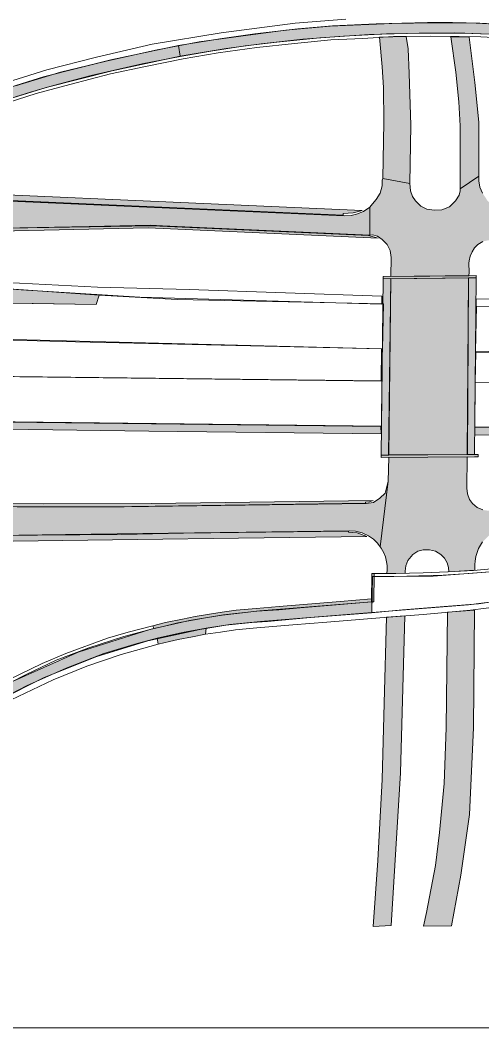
# Model space of a CAD drawing. Extents: x 2363427 to 2368559, y 6957299 to 6980140.
# Drawn here: x 2365651.7 to 2365679.3, y 6957679 to 6957739.3 of the extents above; entities that cross this region are included whole.
import ezdxf

# ---------------------------------------------------------------- set-up
doc = ezdxf.new("R2010")
doc.units = 0
doc.header["$LTSCALE"] = 5.6
for name, color, linetype, lineweight in [('1', 7, 'Continuous', 13), ('10', 7, 'Continuous', 13), ('11', 7, 'Continuous', 13), ('12', 7, 'Continuous', 13), ('13', 7, 'Continuous', 13), ('48', 7, 'Continuous', 25), ('9', 7, 'Continuous', 13)]:
    doc.layers.add(name, color=color, linetype=linetype, lineweight=lineweight)

msp = doc.modelspace()

# ---------------------------------------------------------------- hatches: boundary and pattern name
at = {"layer": '1'}
for points in [[(2365672.699, 6957704.512), (2365672.713, 6957706.208), (2365672.86, 6957706.215), (2365672.84, 6957704.518)], [(2365670.812, 6957704.35), (2365672.699, 6957704.505), (2365672.694, 6957704.688), (2365670.819, 6957704.534), (2365668.382, 6957704.331), (2365667.168, 6957704.234), (2365665.794, 6957704.118), (2365664.589, 6957704.002), (2365663.766, 6957703.886), (2365662.995, 6957703.769), (2365662.134, 6957703.624), (2365661.379, 6957703.479), (2365660.362, 6957703.266), (2365659.617, 6957703.083), (2365659.675, 6957702.918), (2365660.217, 6957703.044), (2365661.098, 6957703.247), (2365661.988, 6957703.421), (2365662.763, 6957703.557), (2365663.766, 6957703.711), (2365664.628, 6957703.818), (2365665.813, 6957703.944), (2365667.139, 6957704.04), (2365668.421, 6957704.156)], [(2365662.798, 6957702.926), (2365661.391, 6957702.673), (2365659.869, 6957702.333), (2365659.933, 6957701.982), (2365660.614, 6957702.131), (2365661.125, 6957702.258), (2365661.976, 6957702.418), (2365662.751, 6957702.568)]]:
    msp.add_hatch(color=256, dxfattribs=at).paths.add_polyline_path(points)
at = {"layer": '10'}
for points in [[(2365672.139, 6957727.93), (2365671.596, 6957727.786), (2365670.998, 6957727.743), (2365670.998, 6957727.632), (2365637.972, 6957729.091), (2365638.659, 6957729.399)], [(2365673.088, 6957726.267), (2365659.325, 6957726.878), (2365645.087, 6957726.573), (2365632.944, 6957726.309), (2365633.298, 6957726.507), (2365649.637, 6957726.853), (2365659.579, 6957727.011), (2365672.523, 6957726.433)], [(2365673.275, 6957714.559), (2365659.358, 6957714.72), (2365649.303, 6957714.851), (2365640.081, 6957714.958), (2365635.02, 6957714.807), (2365634.486, 6957715.159), (2365641.245, 6957715.314), (2365645.787, 6957715.328), (2365673.254, 6957715.007)], [(2365718.723, 6957714.012), (2365678.877, 6957714.499), (2365678.878, 6957714.979), (2365718.723, 6957714.452)], [(2365672.788, 6957710.566), (2365672.579, 6957710.488), (2365672.344, 6957710.463), (2365672.344, 6957710.41), (2365656.947, 6957710.192), (2365651.483, 6957710.189), (2365648.522, 6957710.26), (2365648.016, 6957710.416), (2365653.063, 6957710.367), (2365659.509, 6957710.394)], [(2365672.408, 6957708.414), (2365664.739, 6957708.311), (2365658.681, 6957708.231), (2365651.257, 6957708.134), (2365650.179, 6957708.483), (2365657.748, 6957708.546), (2365661.439, 6957708.617), (2365671.324, 6957708.729), (2365671.323, 6957708.677), (2365671.845, 6957708.637)]]:
    msp.add_hatch(color=256, dxfattribs=at).paths.add_polyline_path(points)
at = {"layer": '11'}
msp.add_hatch(color=256, dxfattribs=at).paths.add_polyline_path([(2365656.215, 6957722.294), (2365638.316, 6957722.574), (2365638.328, 6957723.5), (2365629.442, 6957724.117), (2365630.312, 6957724.688), (2365656.393, 6957722.85)])
at = {"layer": '12'}
for points in [[(2365678.963, 6957724.025), (2365673.398, 6957723.977), (2365673.399, 6957723.842), (2365678.963, 6957723.89)], [(2365673.399, 6957723.842), (2365673.264, 6957713.275), (2365673.724, 6957713.287), (2365673.845, 6957723.845)], [(2365678.963, 6957723.89), (2365678.508, 6957723.887), (2365678.412, 6957713.324), (2365678.86, 6957713.324)], [(2365679.085, 6957713.326), (2365678.86, 6957713.324), (2365673.264, 6957713.275), (2365673.265, 6957713.14), (2365678.858, 6957713.189), (2365679.083, 6957713.194)]]:
    msp.add_hatch(color=256, dxfattribs=at).paths.add_polyline_path(points)
at = {"layer": '13'}
for points in [[(2365683.652, 6957738.244), (2365681.38, 6957738.4), (2365679.225, 6957738.484), (2365677.688, 6957738.541), (2365676.092, 6957738.539), (2365673.591, 6957738.486), (2365671.014, 6957738.355), (2365668.577, 6957738.162), (2365666.098, 6957737.891), (2365663.995, 6957737.61), (2365661.235, 6957737.162), (2365661.142, 6957737.782), (2365663.622, 6957738.194), (2365665.706, 6957738.494), (2365668.284, 6957738.785), (2365670.362, 6957738.962), (2365672.979, 6957739.092), (2365676.038, 6957739.158), (2365677.535, 6957739.162), (2365679.172, 6957739.124), (2365681.567, 6957739.017), (2365683.694, 6957738.875)], [(2365661.235, 6957737.162), (2365657.168, 6957736.283), (2365653.224, 6957735.289), (2365649.278, 6957734.054), (2365644.547, 6957732.325), (2365640.353, 6957730.454), (2365636.913, 6957728.751), (2365636.6, 6957729.314), (2365640.141, 6957731.076), (2365644.053, 6957732.81), (2365649.405, 6957734.772), (2365653.071, 6957735.91), (2365657.096, 6957736.943), (2365661.142, 6957737.782)], [(2365647.509, 6957696.862), (2365650.396, 6957698.62), (2365653.06, 6957699.957), (2365656.201, 6957701.226), (2365659.312, 6957702.183), (2365662.413, 6957702.865), (2365664.223, 6957703.164), (2365666.054, 6957703.335), (2365672.723, 6957703.879), (2365672.705, 6957704.511), (2365666.003, 6957703.963), (2365663.84, 6957703.727), (2365661.803, 6957703.401), (2365659.426, 6957702.864), (2365655.138, 6957701.507), (2365651.031, 6957699.673), (2365647.159, 6957697.386)]]:
    msp.add_hatch(color=256, dxfattribs=at).paths.add_polyline_path(points)
at = {"layer": '9'}
for points in [[(2365673.179, 6957738.288), (2365673.333, 6957736.523), (2365673.419, 6957735.289), (2365673.422, 6957733.205), (2365673.38, 6957729.837), (2365674.997, 6957729.541), (2365675.04, 6957733.032), (2365674.94, 6957736.109), (2365674.882, 6957737.598), (2365674.772, 6957738.337)], [(2365677.445, 6957738.307), (2365677.743, 6957736.195), (2365677.922, 6957734.426), (2365678.006, 6957732.982), (2365678.007, 6957729.221), (2365679.11, 6957729.983), (2365679.119, 6957730.863), (2365679.123, 6957733.202), (2365678.877, 6957735.578), (2365678.543, 6957738.289)], [(2365678.517, 6957724.019), (2365673.848, 6957723.98), (2365673.863, 6957725.104), (2365673.806, 6957725.522), (2365673.632, 6957725.883), (2365673.328, 6957726.182), (2365673.048, 6957726.38), (2365672.756, 6957726.467), (2365672.599, 6957726.454), (2365672.603, 6957728.124), (2365672.745, 6957728.321), (2365672.978, 6957728.57), (2365673.212, 6957728.967), (2365673.34, 6957729.39), (2365673.34, 6957729.738), (2365673.38, 6957729.837), (2365674.997, 6957729.541), (2365675.03, 6957729.092), (2365675.147, 6957728.756), (2365675.322, 6957728.495), (2365675.649, 6957728.184), (2365675.999, 6957728.009), (2365676.442, 6957727.935), (2365676.908, 6957727.96), (2365677.363, 6957728.147), (2365677.713, 6957728.507), (2365677.946, 6957728.831), (2365678.004, 6957729.104), (2365678.007, 6957729.221), (2365679.11, 6957729.983), (2365679.113, 6957729.701), (2365679.17, 6957729.315), (2365679.346, 6957728.955), (2365679.626, 6957728.519), (2365679.905, 6957728.246), (2365680.127, 6957728.084), (2365680.372, 6957727.947), (2365680.403, 6957727.901), (2365680.244, 6957726.169), (2365679.649, 6957726.132), (2365679.357, 6957726.07), (2365679.054, 6957725.883), (2365678.867, 6957725.696), (2365678.716, 6957725.448), (2365678.599, 6957725.199), (2365678.529, 6957724.901), (2365678.518, 6957724.764), (2365678.529, 6957724.241)], [(2365672.599, 6957726.454), (2365672.603, 6957728.124), (2365672.212, 6957727.858), (2365671.797, 6957727.694), (2365671.469, 6957727.622), (2365671.061, 6957727.602), (2365637.89, 6957729.059), (2365635.994, 6957728.06), (2365649.561, 6957727.456), (2365649.545, 6957726.845), (2365655.792, 6957726.959), (2365659.469, 6957727.039), (2365660.183, 6957726.997)], [(2365678.441, 6957713.322), (2365673.702, 6957713.297), (2365673.846, 6957723.84), (2365678.505, 6957723.884)], [(2365681.107, 6957708.977), (2365680.659, 6957708.929), (2365680.153, 6957708.752), (2365679.714, 6957708.476), (2365679.341, 6957708.098), (2365679.104, 6957707.701), (2365678.934, 6957707.23), (2365678.892, 6957706.94), (2365678.887, 6957706.749), (2365678.883, 6957706.404), (2365677.328, 6957706.31), (2365677.308, 6957706.566), (2365677.224, 6957706.849), (2365677.062, 6957707.114), (2365676.842, 6957707.344), (2365676.524, 6957707.538), (2365676.157, 6957707.624), (2365675.788, 6957707.619), (2365675.468, 6957707.541), (2365675.174, 6957707.344), (2365674.87, 6957706.975), (2365674.74, 6957706.667), (2365674.708, 6957706.34), (2365674.709, 6957706.22), (2365673.613, 6957706.209), (2365673.633, 6957706.434), (2365673.633, 6957706.691), (2365673.6, 6957706.899), (2365673.53, 6957707.193), (2365673.43, 6957707.45), (2365673.356, 6957707.588), (2365673.275, 6957707.726), (2365673.222, 6957707.801), (2365673.698, 6957711.727), (2365673.727, 6957713.142), (2365678.419, 6957713.18), (2365678.391, 6957711.314), (2365678.433, 6957710.963), (2365678.555, 6957710.624), (2365678.747, 6957710.386), (2365679.015, 6957710.156), (2365679.353, 6957710.007), (2365679.758, 6957709.951), (2365681.087, 6957709.96)], [(2365654.373, 6957708.537), (2365671.353, 6957708.76), (2365671.74, 6957708.734), (2365672.127, 6957708.635), (2365672.513, 6957708.461), (2365672.807, 6957708.255), (2365673.052, 6957708.013), (2365673.222, 6957707.801), (2365673.698, 6957711.727), (2365673.504, 6957711.009), (2365673.195, 6957710.702), (2365672.81, 6957710.444), (2365672.366, 6957710.393), (2365657.888, 6957710.203), (2365651.813, 6957710.187), (2365644.733, 6957710.349), (2365648.966, 6957708.835), (2365650.179, 6957708.482)], [(2365673.873, 6957685.157), (2365674.43, 6957694.288), (2365674.679, 6957703.678), (2365673.597, 6957703.59), (2365673.452, 6957698.446), (2365673.341, 6957693.877), (2365673.077, 6957689.027), (2365672.784, 6957685.088)], [(2365677.475, 6957685.132), (2365678.032, 6957688.154), (2365678.553, 6957691.787), (2365678.792, 6957696.964), (2365678.861, 6957704.019), (2365677.239, 6957703.887), (2365677.172, 6957696.98), (2365677.04, 6957693.638), (2365676.767, 6957690.707), (2365676.533, 6957688.734), (2365675.991, 6957685.919), (2365675.814, 6957685.117)]]:
    msp.add_hatch(color=256, dxfattribs=at).paths.add_polyline_path(points)

# ---------------------------------------------------------------- linework, layer by layer
at = {"layer": '1'}
for points in [[(2365672.699, 6957704.512), (2365672.713, 6957706.208), (2365672.86, 6957706.215), (2365672.84, 6957704.518)], [(2365670.812, 6957704.35), (2365672.699, 6957704.505), (2365672.694, 6957704.688), (2365670.819, 6957704.534), (2365668.382, 6957704.331), (2365667.168, 6957704.234), (2365665.794, 6957704.118), (2365664.589, 6957704.002), (2365663.766, 6957703.886), (2365662.995, 6957703.769), (2365662.134, 6957703.624), (2365661.379, 6957703.479), (2365660.362, 6957703.266), (2365659.617, 6957703.083), (2365659.675, 6957702.918), (2365660.217, 6957703.044), (2365661.098, 6957703.247), (2365661.988, 6957703.421), (2365662.763, 6957703.557), (2365663.766, 6957703.711), (2365664.628, 6957703.818), (2365665.813, 6957703.944), (2365667.139, 6957704.04), (2365668.421, 6957704.156)], [(2365662.798, 6957702.926), (2365661.391, 6957702.673), (2365659.869, 6957702.333), (2365659.933, 6957701.982), (2365660.614, 6957702.131), (2365661.125, 6957702.258), (2365661.976, 6957702.418), (2365662.751, 6957702.568)]]:
    msp.add_lwpolyline(points, close=True, dxfattribs=at)
at = {"layer": '10'}
for points in [[(2365672.139, 6957727.93), (2365671.596, 6957727.786), (2365670.998, 6957727.743), (2365670.998, 6957727.632), (2365637.972, 6957729.091), (2365638.659, 6957729.399)], [(2365673.088, 6957726.267), (2365659.325, 6957726.878), (2365645.087, 6957726.573), (2365632.944, 6957726.309), (2365633.298, 6957726.507), (2365649.637, 6957726.853), (2365659.579, 6957727.011), (2365672.523, 6957726.433)], [(2365673.305, 6957722.327), (2365658.832, 6957722.742), (2365651.731, 6957723.183), (2365630.373, 6957724.697), (2365630.878, 6957725.007), (2365640.306, 6957724.329), (2365649.269, 6957723.691), (2365656.292, 6957723.328), (2365661.783, 6957723.202), (2365673.307, 6957722.792)], [(2365673.345, 6957719.639), (2365673.413, 6957722.338), (2365661.058, 6957722.599), (2365656.393, 6957722.85), (2365656.215, 6957722.294), (2365648.659, 6957722.41), (2365643.44, 6957722.441), (2365627.495, 6957722.783), (2365626.268, 6957721.899), (2365625.283, 6957721.168), (2365626.016, 6957720.621), (2365649.696, 6957720.239)], [(2365719.965, 6957718.427), (2365678.919, 6957719.497), (2365678.987, 6957722.196), (2365722.319, 6957721.064)], [(2365732.641, 6957720.848), (2365678.963, 6957722.2), (2365678.964, 6957722.64), (2365732.641, 6957721.274)], [(2365673.282, 6957717.739), (2365629.339, 6957718.259), (2365626.015, 6957720.621), (2365648.829, 6957720.223), (2365654.983, 6957720.055), (2365673.286, 6957719.639)], [(2365869.111, 6957715.416), (2365678.9, 6957717.655), (2365678.93, 6957719.456), (2365690.639, 6957719.173), (2365734.342, 6957718.046), (2365755.659, 6957717.849), (2365868.558, 6957716.438)], [(2365673.288, 6957715.019), (2365642.916, 6957715.382), (2365634.486, 6957715.159), (2365632.959, 6957716.034), (2365629.426, 6957718.238), (2365631.628, 6957718.211), (2365673.321, 6957717.719)], [(2365729.652, 6957717.054), (2365678.901, 6957717.653), (2365678.875, 6957714.952), (2365729.62, 6957714.354)], [(2365673.275, 6957714.559), (2365659.358, 6957714.72), (2365649.303, 6957714.851), (2365640.081, 6957714.958), (2365635.02, 6957714.807), (2365634.486, 6957715.159), (2365641.245, 6957715.314), (2365645.787, 6957715.328), (2365673.254, 6957715.007)], [(2365718.723, 6957714.012), (2365678.877, 6957714.499), (2365678.878, 6957714.979), (2365718.723, 6957714.452)], [(2365672.788, 6957710.566), (2365672.579, 6957710.488), (2365672.344, 6957710.463), (2365672.344, 6957710.41), (2365656.947, 6957710.192), (2365651.483, 6957710.189), (2365648.522, 6957710.26), (2365648.016, 6957710.416), (2365653.063, 6957710.367), (2365659.509, 6957710.394)], [(2365672.408, 6957708.414), (2365664.739, 6957708.311), (2365658.681, 6957708.231), (2365651.257, 6957708.134), (2365650.179, 6957708.483), (2365657.748, 6957708.546), (2365661.439, 6957708.617), (2365671.324, 6957708.729), (2365671.323, 6957708.677), (2365671.845, 6957708.637)]]:
    msp.add_lwpolyline(points, close=True, dxfattribs=at)
at = {"layer": '11'}
msp.add_lwpolyline([(2365656.215, 6957722.294), (2365638.316, 6957722.574), (2365638.328, 6957723.5), (2365629.442, 6957724.117), (2365630.312, 6957724.688), (2365656.393, 6957722.85)], close=True, dxfattribs=at)
at = {"layer": '12'}
for points in [[(2365671.167, 6957739.359), (2365668.12, 6957739.122), (2365663.705, 6957738.556), (2365659.577, 6957737.864), (2365656.236, 6957737.088), (2365653.262, 6957736.334), (2365650.129, 6957735.359)], [(2365651.389, 6957735.371), (2365654.075, 6957736.202), (2365656.811, 6957736.86), (2365659.757, 6957737.517), (2365662.387, 6957738.005), (2365665.304, 6957738.415), (2365667.564, 6957738.71), (2365670.218, 6957738.951), (2365673.92, 6957739.106), (2365676.518, 6957739.151), (2365678.958, 6957739.124), (2365681.921, 6957738.968)], [(2365651.388, 6957734.726), (2365652.284, 6957735.009), (2365653.434, 6957735.347), (2365655.926, 6957736.001), (2365658.969, 6957736.703), (2365661.237, 6957737.136), (2365663.084, 6957737.459), (2365665.134, 6957737.779), (2365667.02, 6957737.987), (2365669.598, 6957738.251), (2365672.568, 6957738.446), (2365675.551, 6957738.527), (2365678.288, 6957738.523), (2365682.176, 6957738.365)], [(2365682.306, 6957738.152), (2365679.238, 6957738.309), (2365677.94, 6957738.34), (2365676.211, 6957738.356), (2365674.005, 6957738.326), (2365672.177, 6957738.215), (2365670.268, 6957738.122), (2365668.081, 6957737.916), (2365665.833, 6957737.675), (2365663.508, 6957737.352), (2365661.428, 6957736.997), (2365659.169, 6957736.539), (2365657.064, 6957736.09), (2365654.644, 6957735.457), (2365652.625, 6957734.917), (2365650.958, 6957734.39)], [(2365680.289, 6957706.516), (2365678.795, 6957706.388), (2365677.262, 6957706.301), (2365675.784, 6957706.244), (2365674.158, 6957706.212), (2365673.287, 6957706.204), (2365672.848, 6957706.204), (2365672.855, 6957706.028), (2365673.599, 6957706.028), (2365674.801, 6957706.037), (2365676.974, 6957706.109), (2365678.524, 6957706.205), (2365680.293, 6957706.336)], [(2365680.494, 6957704.242), (2365678.61, 6957704.002), (2365675.777, 6957703.75), (2365673.196, 6957703.561), (2365670.026, 6957703.294), (2365667.995, 6957703.136), (2365665.823, 6957702.963), (2365664.554, 6957702.832), (2365663.653, 6957702.7), (2365662.751, 6957702.568), (2365662.798, 6957702.926), (2365663.956, 6957703.112), (2365665.524, 6957703.278), (2365666.468, 6957703.341), (2365669.05, 6957703.577), (2365672.692, 6957703.86), (2365674.55, 6957704.033), (2365677.037, 6957704.222), (2365679.098, 6957704.395), (2365680.461, 6957704.594)], [(2365650.177, 6957699.216), (2365652.03, 6957700.16), (2365653.83, 6957701.015), (2365655.771, 6957701.754), (2365657.864, 6957702.442), (2365659.675, 6957702.918), (2365659.617, 6957703.083), (2365658.131, 6957702.695), (2365656.902, 6957702.33), (2365654.4, 6957701.424), (2365652.975, 6957700.819), (2365650.961, 6957699.839)], [(2365651.139, 6957698.646), (2365653.634, 6957699.839), (2365655.655, 6957700.666), (2365657.722, 6957701.36), (2365659.933, 6957701.982), (2365659.869, 6957702.333), (2365658.672, 6957702.021), (2365656.677, 6957701.41), (2365654.418, 6957700.552), (2365652.084, 6957699.501), (2365650.106, 6957698.486)]]:
    msp.add_lwpolyline(points, dxfattribs=at)
for points in [[(2365678.963, 6957724.025), (2365673.398, 6957723.977), (2365673.399, 6957723.842), (2365678.963, 6957723.89)], [(2365673.399, 6957723.842), (2365673.264, 6957713.275), (2365673.724, 6957713.287), (2365673.845, 6957723.845)], [(2365678.963, 6957723.89), (2365678.508, 6957723.887), (2365678.412, 6957713.324), (2365678.86, 6957713.324)], [(2365679.085, 6957713.326), (2365678.86, 6957713.324), (2365673.264, 6957713.275), (2365673.265, 6957713.14), (2365678.858, 6957713.189), (2365679.083, 6957713.194)]]:
    msp.add_lwpolyline(points, close=True, dxfattribs=at)
at = {"layer": '13'}
for points in [[(2365683.652, 6957738.244), (2365681.38, 6957738.4), (2365679.225, 6957738.484), (2365677.688, 6957738.541), (2365676.092, 6957738.539), (2365673.591, 6957738.486), (2365671.014, 6957738.355), (2365668.577, 6957738.162), (2365666.098, 6957737.891), (2365663.995, 6957737.61), (2365661.235, 6957737.162), (2365661.142, 6957737.782), (2365663.622, 6957738.194), (2365665.706, 6957738.494), (2365668.284, 6957738.785), (2365670.362, 6957738.962), (2365672.979, 6957739.092), (2365676.038, 6957739.158), (2365677.535, 6957739.162), (2365679.172, 6957739.124), (2365681.567, 6957739.017), (2365683.694, 6957738.875)], [(2365661.235, 6957737.162), (2365657.168, 6957736.283), (2365653.224, 6957735.289), (2365649.278, 6957734.054), (2365644.547, 6957732.325), (2365640.353, 6957730.454), (2365636.913, 6957728.751), (2365636.6, 6957729.314), (2365640.141, 6957731.076), (2365644.053, 6957732.81), (2365649.405, 6957734.772), (2365653.071, 6957735.91), (2365657.096, 6957736.943), (2365661.142, 6957737.782)], [(2365647.509, 6957696.862), (2365650.396, 6957698.62), (2365653.06, 6957699.957), (2365656.201, 6957701.226), (2365659.312, 6957702.183), (2365662.413, 6957702.865), (2365664.223, 6957703.164), (2365666.054, 6957703.335), (2365672.723, 6957703.879), (2365672.705, 6957704.511), (2365666.003, 6957703.963), (2365663.84, 6957703.727), (2365661.803, 6957703.401), (2365659.426, 6957702.864), (2365655.138, 6957701.507), (2365651.031, 6957699.673), (2365647.159, 6957697.386)]]:
    msp.add_lwpolyline(points, close=True, dxfattribs=at)
msp.add_lwpolyline([(2365681.096, 6957706.398), (2365676.389, 6957706.044), (2365674.034, 6957706.034), (2365672.761, 6957706.025), (2365672.723, 6957703.879), (2365678.489, 6957704.338), (2365682.386, 6957704.832)], dxfattribs=at)
at = {"layer": '48', "lineweight": 13}
msp.add_lwpolyline([(2365589.987, 6957679.025), (2365589.987, 6957799.736), (2366138.688, 6957799.736), (2366138.688, 6957679.025)], close=True, dxfattribs=at)
at = {"layer": '9'}
for points in [[(2365673.179, 6957738.288), (2365673.333, 6957736.523), (2365673.419, 6957735.289), (2365673.422, 6957733.205), (2365673.38, 6957729.837), (2365674.997, 6957729.541), (2365675.04, 6957733.032), (2365674.94, 6957736.109), (2365674.882, 6957737.598), (2365674.772, 6957738.337)], [(2365677.445, 6957738.307), (2365677.743, 6957736.195), (2365677.922, 6957734.426), (2365678.006, 6957732.982), (2365678.007, 6957729.221), (2365679.11, 6957729.983), (2365679.119, 6957730.863), (2365679.123, 6957733.202), (2365678.877, 6957735.578), (2365678.543, 6957738.289)], [(2365672.599, 6957726.454), (2365672.603, 6957728.124), (2365672.212, 6957727.858), (2365671.797, 6957727.694), (2365671.469, 6957727.622), (2365671.061, 6957727.602), (2365637.89, 6957729.059), (2365635.994, 6957728.06), (2365649.561, 6957727.456), (2365649.545, 6957726.845), (2365655.792, 6957726.959), (2365659.469, 6957727.039), (2365660.183, 6957726.997)], [(2365678.441, 6957713.322), (2365673.702, 6957713.297), (2365673.846, 6957723.84), (2365678.505, 6957723.884)], [(2365654.373, 6957708.537), (2365671.353, 6957708.76), (2365671.74, 6957708.734), (2365672.127, 6957708.635), (2365672.513, 6957708.461), (2365672.807, 6957708.255), (2365673.052, 6957708.013), (2365673.222, 6957707.801), (2365673.698, 6957711.727), (2365673.504, 6957711.009), (2365673.195, 6957710.702), (2365672.81, 6957710.444), (2365672.366, 6957710.393), (2365657.888, 6957710.203), (2365651.813, 6957710.187), (2365644.733, 6957710.349), (2365648.966, 6957708.835), (2365650.179, 6957708.482)], [(2365673.873, 6957685.157), (2365674.43, 6957694.288), (2365674.679, 6957703.678), (2365673.597, 6957703.59), (2365673.452, 6957698.446), (2365673.341, 6957693.877), (2365673.077, 6957689.027), (2365672.784, 6957685.088)], [(2365677.475, 6957685.132), (2365678.032, 6957688.154), (2365678.553, 6957691.787), (2365678.792, 6957696.964), (2365678.861, 6957704.019), (2365677.239, 6957703.887), (2365677.172, 6957696.98), (2365677.04, 6957693.638), (2365676.767, 6957690.707), (2365676.533, 6957688.734), (2365675.991, 6957685.919), (2365675.814, 6957685.117)]]:
    msp.add_lwpolyline(points, close=True, dxfattribs=at)
for points in [[(2365679.357, 6957726.07), (2365679.054, 6957725.883), (2365678.867, 6957725.696), (2365678.716, 6957725.448), (2365678.599, 6957725.199), (2365678.529, 6957724.901), (2365678.518, 6957724.764), (2365678.529, 6957724.241), (2365678.517, 6957724.019), (2365673.848, 6957723.98), (2365673.863, 6957725.104), (2365673.806, 6957725.522), (2365673.632, 6957725.883), (2365673.328, 6957726.182), (2365673.048, 6957726.38), (2365672.756, 6957726.467), (2365672.599, 6957726.454), (2365672.603, 6957728.124), (2365672.745, 6957728.321), (2365672.978, 6957728.57), (2365673.212, 6957728.967), (2365673.34, 6957729.39), (2365673.34, 6957729.738), (2365673.38, 6957729.837), (2365674.997, 6957729.541), (2365675.03, 6957729.092), (2365675.147, 6957728.756), (2365675.322, 6957728.495), (2365675.649, 6957728.184), (2365675.999, 6957728.009), (2365676.442, 6957727.935), (2365676.908, 6957727.96), (2365677.363, 6957728.147), (2365677.713, 6957728.507), (2365677.946, 6957728.831), (2365678.004, 6957729.104), (2365678.007, 6957729.221), (2365679.11, 6957729.983), (2365679.113, 6957729.701), (2365679.17, 6957729.315), (2365679.346, 6957728.955)], [(2365679.341, 6957708.098), (2365679.104, 6957707.701), (2365678.934, 6957707.23), (2365678.892, 6957706.94), (2365678.887, 6957706.749), (2365678.883, 6957706.404), (2365677.328, 6957706.31), (2365677.308, 6957706.566), (2365677.224, 6957706.849), (2365677.062, 6957707.114), (2365676.842, 6957707.344), (2365676.524, 6957707.538), (2365676.157, 6957707.624), (2365675.788, 6957707.619), (2365675.468, 6957707.541), (2365675.174, 6957707.344), (2365674.87, 6957706.975), (2365674.74, 6957706.667), (2365674.708, 6957706.34), (2365674.709, 6957706.22), (2365673.613, 6957706.209), (2365673.633, 6957706.434), (2365673.633, 6957706.691), (2365673.6, 6957706.899), (2365673.53, 6957707.193), (2365673.43, 6957707.45), (2365673.356, 6957707.588), (2365673.275, 6957707.726), (2365673.222, 6957707.801), (2365673.698, 6957711.727), (2365673.727, 6957713.142), (2365678.419, 6957713.18), (2365678.391, 6957711.314), (2365678.433, 6957710.963), (2365678.555, 6957710.624), (2365678.747, 6957710.386), (2365679.015, 6957710.156), (2365679.353, 6957710.007)]]:
    msp.add_lwpolyline(points, dxfattribs=at)

doc.saveas('drawing.dxf')
